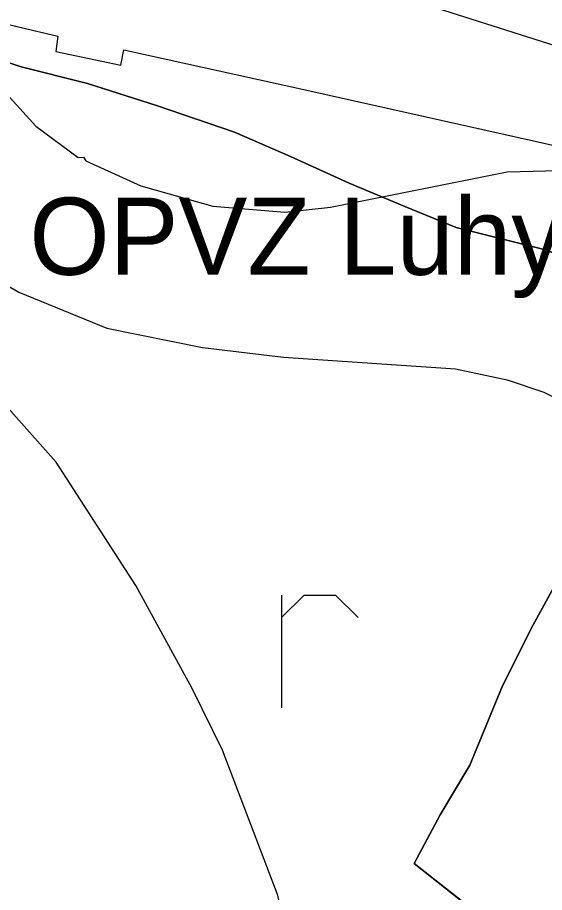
# Model space of a CAD drawing. Extents: x -662620 to -656370, y -1067090 to -1062990.
# Drawn here: x -657468.9 to -657366.5, y -1064517.4 to -1064347.2 of the extents above; entities that cross this region are included whole.
import ezdxf

# ---------------------------------------------------------------- set-up
doc = ezdxf.new("R2010")
doc.units = 0
for name, color, linetype in [('OBVOD_PÚ', 7, 'Continuous'), ('Ochr__pás__vod__zdroje_II__stupně', 7, 'Continuous'), ('ORNÁ_PŮDA_-_STÁVAJÍCÍ', 7, 'Continuous'), ('ORNÁ_PŮDA_-_ZNAČKA', 7, 'Continuous'), ('OSTATNÍ_PLOCHA_-_STÁVAJÍCÍ', 7, 'Continuous'), ('popis_ochr__pás__vod__zdroje_I__stupně', 7, 'Continuous'), ('VRSTEVNICE_ZDŮRAZNĚNÁ', 7, 'Continuous'), ('VRSTEVNICE_ZÁKLADNÍ', 7, 'Continuous')]:
    doc.layers.add(name, color=color, linetype=linetype)

msp = doc.modelspace()

# ---------------------------------------------------------------- linework, layer by layer
at = {"layer": 'OBVOD_PÚ'}
for points in [[(-657474.56, -1064347.68), (-657461.06, -1064350.89)], [(-657461.06, -1064350.89), (-657461.46, -1064353.85)], [(-657461.46, -1064353.85), (-657448.85, -1064356.52)], [(-657448.85, -1064356.52), (-657448.22, -1064353.49)], [(-657448.22, -1064353.49), (-657414.45, -1064360.95)], [(-657414.45, -1064360.95), (-657335.82, -1064378.53)]]:
    msp.add_lwpolyline(points, dxfattribs=at)
at = {"layer": 'Ochr__pás__vod__zdroje_II__stupně'}
msp.add_lwpolyline([(-657399.58, -1064341.46), (-657364.45, -1064352.68), (-657358.52, -1064330.46), (-657386.88, -1064321.25), (-657394.29, -1064325.48), (-657399.58, -1064341.46)], dxfattribs=at)
at = {"layer": 'ORNÁ_PŮDA_-_STÁVAJÍCÍ'}
for p, q in [((-657479.61, -1064353.06), (-657468.19, -1064356.83)), ((-657468.19, -1064356.83), (-657455.27, -1064360.05)), ((-657455.27, -1064360.05), (-657441.9, -1064364.34)), ((-657441.9, -1064364.34), (-657426.74, -1064369.53)), ((-657426.74, -1064369.53), (-657415.84, -1064374.25)), ((-657415.84, -1064374.25), (-657404.44, -1064379.42)), ((-657404.44, -1064379.42), (-657393.6, -1064383.98)), ((-657393.6, -1064383.98), (-657383.64, -1064388.06)), ((-657383.64, -1064388.06), (-657367.07, -1064392.23)), ((-657367.07, -1064392.23), (-657351.28, -1064397.35)), ((-657361.72, -1064452.58), (-657368.75, -1064465.45)), ((-657368.75, -1064465.45), (-657374.67, -1064477.19)), ((-657374.67, -1064477.19), (-657381.02, -1064492.6)), ((-657381.02, -1064492.6), (-657386.78, -1064502.25)), ((-657386.78, -1064502.25), (-657391.81, -1064511.75)), ((-657391.81, -1064511.75), (-657371.06, -1064528.08))]:
    msp.add_line(p, q, dxfattribs=at)
for points in [[(-657479.61, -1064353.06), (-657468.19, -1064356.83), (-657455.27, -1064360.05), (-657441.9, -1064364.34), (-657426.74, -1064369.53), (-657415.84, -1064374.25), (-657404.44, -1064379.42), (-657393.6, -1064383.98), (-657383.64, -1064388.06), (-657367.07, -1064392.23), (-657351.28, -1064397.35)], [(-657361.72, -1064452.58), (-657368.75, -1064465.45), (-657374.67, -1064477.19), (-657381.02, -1064492.6), (-657386.78, -1064502.25), (-657391.81, -1064511.75), (-657371.06, -1064528.08)]]:
    msp.add_lwpolyline(points, dxfattribs=at)
at = {"layer": 'ORNÁ_PŮDA_-_ZNAČKA'}
for points in [[(-657417.61, -1064459.53), (-657417.61, -1064481.45)], [(-657417.61, -1064463.91), (-657413.22, -1064459.53)], [(-657413.22, -1064459.53), (-657407.08, -1064459.53)], [(-657407.08, -1064459.53), (-657402.7, -1064463.91)]]:
    msp.add_lwpolyline(points, dxfattribs=at)
at = {"layer": 'OSTATNÍ_PLOCHA_-_STÁVAJÍCÍ'}
for p, q in [((-657474.56, -1064347.68), (-657461.06, -1064350.89)), ((-657474.56, -1064347.68), (-657461.06, -1064350.89)), ((-657461.06, -1064350.89), (-657461.46, -1064353.85)), ((-657461.06, -1064350.89), (-657461.46, -1064353.85)), ((-657468.19, -1064356.83), (-657479.61, -1064353.06)), ((-657468.19, -1064356.83), (-657479.61, -1064353.06)), ((-657461.46, -1064353.85), (-657448.85, -1064356.52)), ((-657461.46, -1064353.85), (-657448.85, -1064356.52)), ((-657448.85, -1064356.52), (-657448.22, -1064353.49)), ((-657448.85, -1064356.52), (-657448.22, -1064353.49)), ((-657448.22, -1064353.49), (-657414.45, -1064360.95)), ((-657448.22, -1064353.49), (-657414.45, -1064360.95)), ((-657455.27, -1064360.05), (-657468.19, -1064356.83)), ((-657455.27, -1064360.05), (-657468.19, -1064356.83)), ((-657441.9, -1064364.34), (-657455.27, -1064360.05)), ((-657441.9, -1064364.34), (-657455.27, -1064360.05)), ((-657414.45, -1064360.95), (-657335.82, -1064378.53)), ((-657414.45, -1064360.95), (-657335.82, -1064378.53)), ((-657426.74, -1064369.53), (-657441.9, -1064364.34)), ((-657426.74, -1064369.53), (-657441.9, -1064364.34)), ((-657415.84, -1064374.25), (-657426.74, -1064369.53)), ((-657415.84, -1064374.25), (-657426.74, -1064369.53)), ((-657404.44, -1064379.42), (-657415.84, -1064374.25)), ((-657404.44, -1064379.42), (-657415.84, -1064374.25)), ((-657393.6, -1064383.98), (-657404.44, -1064379.42)), ((-657393.6, -1064383.98), (-657404.44, -1064379.42)), ((-657383.64, -1064388.06), (-657393.6, -1064383.98)), ((-657383.64, -1064388.06), (-657393.6, -1064383.98)), ((-657367.07, -1064392.23), (-657383.64, -1064388.06)), ((-657367.07, -1064392.23), (-657383.64, -1064388.06)), ((-657351.28, -1064397.35), (-657367.07, -1064392.23)), ((-657351.28, -1064397.35), (-657367.07, -1064392.23)), ((-657368.75, -1064465.45), (-657361.72, -1064452.58)), ((-657368.75, -1064465.45), (-657361.72, -1064452.58)), ((-657374.67, -1064477.19), (-657368.75, -1064465.45)), ((-657374.67, -1064477.19), (-657368.75, -1064465.45)), ((-657381.02, -1064492.6), (-657374.67, -1064477.19)), ((-657381.02, -1064492.6), (-657374.67, -1064477.19)), ((-657386.78, -1064502.25), (-657381.02, -1064492.6)), ((-657386.78, -1064502.25), (-657381.02, -1064492.6)), ((-657391.81, -1064511.75), (-657386.78, -1064502.25)), ((-657391.81, -1064511.75), (-657386.78, -1064502.25)), ((-657371.06, -1064528.08), (-657391.81, -1064511.75)), ((-657371.06, -1064528.08), (-657391.81, -1064511.75))]:
    msp.add_line(p, q, dxfattribs=at)
for points in [[(-657351.28, -1064397.35), (-657367.07, -1064392.23), (-657383.64, -1064388.06), (-657393.6, -1064383.98), (-657404.44, -1064379.42), (-657415.84, -1064374.25), (-657426.74, -1064369.53), (-657441.9, -1064364.34), (-657455.27, -1064360.05), (-657468.19, -1064356.83), (-657479.61, -1064353.06), (-657474.56, -1064347.68), (-657461.06, -1064350.89), (-657461.46, -1064353.85), (-657448.85, -1064356.52), (-657448.22, -1064353.49), (-657414.45, -1064360.95), (-657335.82, -1064378.53)], [(-657351.28, -1064397.35), (-657367.07, -1064392.23), (-657383.64, -1064388.06), (-657393.6, -1064383.98), (-657404.44, -1064379.42), (-657415.84, -1064374.25), (-657426.74, -1064369.53), (-657441.9, -1064364.34), (-657455.27, -1064360.05), (-657468.19, -1064356.83), (-657479.61, -1064353.06), (-657474.56, -1064347.68), (-657461.06, -1064350.89), (-657461.46, -1064353.85), (-657448.85, -1064356.52), (-657448.22, -1064353.49), (-657414.45, -1064360.95), (-657335.82, -1064378.53)], [(-657371.06, -1064528.08), (-657391.81, -1064511.75), (-657386.78, -1064502.25), (-657381.02, -1064492.6), (-657374.67, -1064477.19), (-657368.75, -1064465.45), (-657361.72, -1064452.58)], [(-657371.06, -1064528.08), (-657391.81, -1064511.75), (-657386.78, -1064502.25), (-657381.02, -1064492.6), (-657374.67, -1064477.19), (-657368.75, -1064465.45), (-657361.72, -1064452.58)]]:
    msp.add_lwpolyline(points, dxfattribs=at)
at = {"layer": 'VRSTEVNICE_ZDŮRAZNĚNÁ'}
msp.add_lwpolyline([(-657536.8, -1064633.04), (-657518.97, -1064608.92), (-657512.97, -1064602.35), (-657501.82, -1064593.77), (-657483.24, -1064583.48), (-657467.37, -1064576.34), (-657454.65, -1064573.91), (-657442.36, -1064574.05), (-657434.36, -1064573.33), (-657425.78, -1064571.19), (-657417.78, -1064567.19), (-657412.63, -1064561.18), (-657411.77, -1064553.47), (-657412.34, -1064545.75), (-657414.34, -1064533.74), (-657418.35, -1064517.73), (-657429.07, -1064489.72), (-657434.93, -1064477.71), (-657445.93, -1064457.7), (-657461.37, -1064433.69), (-657474.95, -1064418.54), (-657488.67, -1064407.39), (-657495.96, -1064402.39), (-657505.68, -1064397.38)], dxfattribs=at)
at = {"layer": 'VRSTEVNICE_ZÁKLADNÍ'}
for points in [[(-657479.52, -1064347.07), (-657475.52, -1064355.65), (-657472.23, -1064360.79), (-657465.37, -1064368.37), (-657457.1, -1064374.43), (-657456.08, -1064374.37), (-657455.65, -1064375.09), (-657444.93, -1064379.95), (-657430.93, -1064383.95), (-657416.92, -1064385.09), (-657408.06, -1064384.09), (-657373.75, -1064377.23), (-657361.17, -1064376.94)], [(-657479.52, -1064347.07), (-657475.52, -1064355.65), (-657472.23, -1064360.79), (-657465.37, -1064368.37), (-657457.1, -1064374.43), (-657456.08, -1064374.37), (-657455.65, -1064375.09), (-657444.93, -1064379.95), (-657430.93, -1064383.95), (-657416.92, -1064385.09), (-657408.06, -1064384.09), (-657373.75, -1064377.23), (-657361.17, -1064376.94)], [(-657507.91, -1064372.61), (-657499.53, -1064380.09), (-657482.1, -1064392.81), (-657468.66, -1064400.67), (-657451.51, -1064407.67), (-657432.93, -1064411.39), (-657417.2, -1064413.25), (-657383.76, -1064415.54), (-657373.75, -1064417.68), (-657366.61, -1064420.11), (-657359.46, -1064423.68), (-657353.74, -1064427.4), (-657346.74, -1064433.12), (-657340.45, -1064439.98), (-657327.3, -1064458.7), (-657319.29, -1064472.85), (-657316.15, -1064481.43), (-657309.86, -1064505.44), (-657301.57, -1064546.61)], [(-657507.91, -1064372.61), (-657499.53, -1064380.09), (-657482.1, -1064392.81), (-657468.66, -1064400.67), (-657451.51, -1064407.67), (-657432.93, -1064411.39), (-657417.2, -1064413.25), (-657383.76, -1064415.54), (-657373.75, -1064417.68), (-657366.61, -1064420.11), (-657359.46, -1064423.68), (-657353.74, -1064427.4), (-657346.74, -1064433.12), (-657340.45, -1064439.98), (-657327.3, -1064458.7), (-657319.29, -1064472.85), (-657316.15, -1064481.43), (-657309.86, -1064505.44), (-657301.57, -1064546.61)]]:
    msp.add_lwpolyline(points, dxfattribs=at)

# ---------------------------------------------------------------- texts
at = {"layer": 'popis_ochr__pás__vod__zdroje_I__stupně'}
msp.add_text('OPVZ Luhy I.st.', height=15, dxfattribs=at).set_placement((-657466.59, -1064397.27))

doc.saveas('drawing.dxf')
